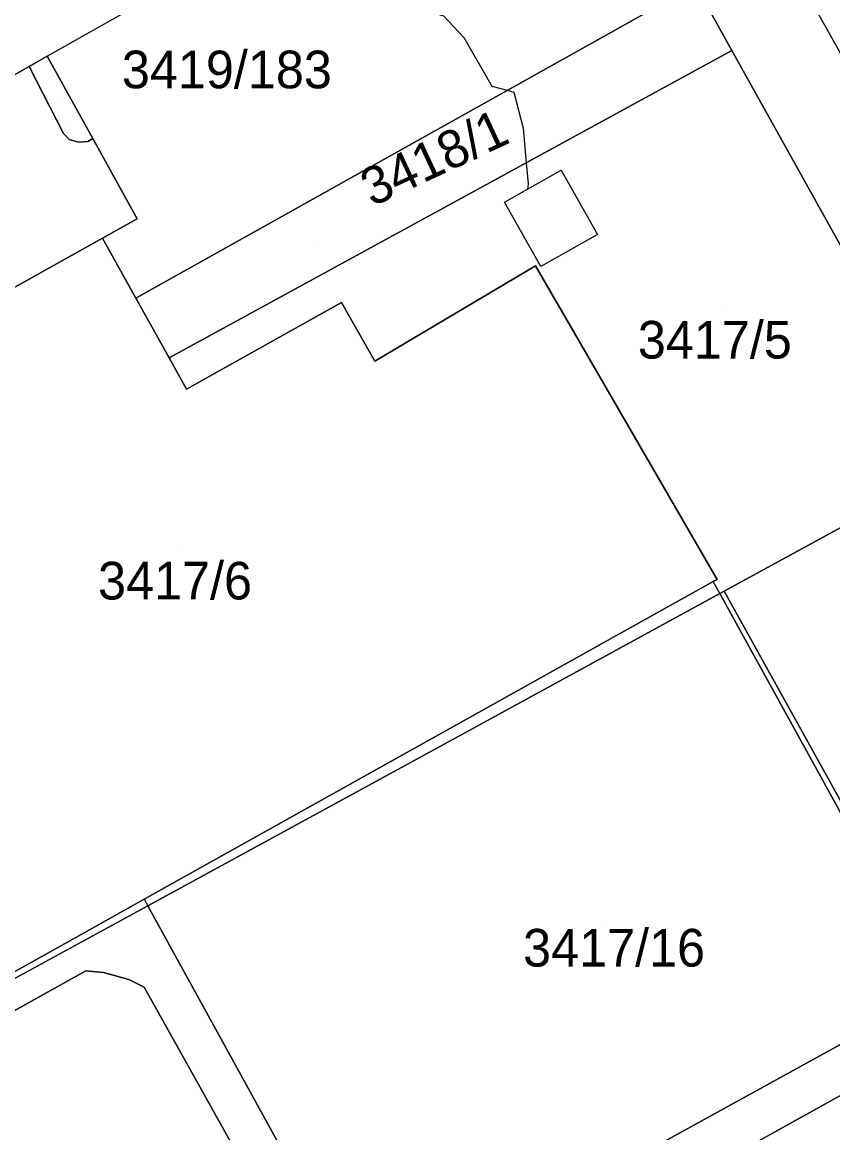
# Model space of a CAD drawing. Extents: x -262715 to -259381, y -1237238 to -1231182.
# Drawn here: x -261805.4 to -261762.3, y -1236021.8 to -1235962.8 of the extents above; entities that cross this region are included whole.
import ezdxf

# ---------------------------------------------------------------- set-up
doc = ezdxf.new("R2010")
doc.units = 0
for name, color, linetype in [('body_kn', 7, 'Continuous'), ('kladpar_druhypozemkov', 7, 'Continuous'), ('kladpar_hranice', 7, 'Continuous'), ('kladpar_parcelnecisla', 7, 'Continuous'), ('kladpar_plochy', 7, 'Continuous'), ('kladpar_sipky', 7, 'Continuous'), ('tarchy_linie', 7, 'Continuous'), ('zappar_hrandruhpozemk', 7, 'Continuous')]:
    doc.layers.add(name, color=color, linetype=linetype)

msp = doc.modelspace()

# ---------------------------------------------------------------- linework, layer by layer
at = {"layer": 'body_kn'}
for p, q in [((-261781.9, -1235963.67), (-261781.9, -1235963.67)), ((-261804.02, -1235964.66), (-261804.02, -1235964.66)), ((-261804.02, -1235964.66), (-261804.02, -1235964.66)), ((-261767.65, -1235964.36), (-261767.65, -1235964.36)), ((-261804.98, -1235965.2), (-261804.98, -1235965.2)), ((-261780.4, -1235966.24), (-261780.4, -1235966.24)), ((-261779.59, -1235966.46), (-261779.59, -1235966.46)), ((-261779.24, -1235966.56), (-261779.24, -1235966.56)), ((-261803.16, -1235968.76), (-261803.16, -1235968.76)), ((-261803.16, -1235968.76), (-261803.16, -1235968.76)), ((-261778.74, -1235968.48), (-261778.74, -1235968.48)), ((-261802.86, -1235969.07), (-261802.86, -1235969.07)), ((-261802.37, -1235969.22), (-261802.37, -1235969.22)), ((-261801.86, -1235969.18), (-261801.86, -1235969.18)), ((-261801.6, -1235969.03), (-261801.6, -1235969.03)), ((-261778.58, -1235970.32), (-261778.58, -1235970.32)), ((-261776.72, -1235970.71), (-261776.72, -1235970.71)), ((-261778.51, -1235971.72), (-261778.51, -1235971.72)), ((-261778.51, -1235971.72), (-261778.51, -1235971.72)), ((-261778.48, -1235971.44), (-261778.48, -1235971.44)), ((-261779.73, -1235972.41), (-261779.73, -1235972.41)), ((-261799.24, -1235973.29), (-261799.24, -1235973.29)), ((-261774.79, -1235974.12), (-261774.79, -1235974.12)), ((-261801.09, -1235974.32), (-261801.09, -1235974.32)), ((-261778.08, -1235975.79), (-261778.08, -1235975.79)), ((-261778.08, -1235975.79), (-261778.08, -1235975.79)), ((-261777.81, -1235975.82), (-261777.81, -1235975.82)), ((-261799.32, -1235977.5), (-261799.32, -1235977.5)), ((-261799.32, -1235977.5), (-261799.32, -1235977.5)), ((-261788.39, -1235977.73), (-261788.39, -1235977.73)), ((-261797.55, -1235980.67), (-261797.55, -1235980.67)), ((-261786.62, -1235980.84), (-261786.62, -1235980.84)), ((-261796.62, -1235982.34), (-261796.62, -1235982.34)), ((-261768.44, -1235992.43), (-261768.44, -1235992.43)), ((-261768.64, -1235992.54), (-261768.64, -1235992.54)), ((-261768.07, -1235993.06), (-261768.07, -1235993.06)), ((-261768.07, -1235993.06), (-261768.07, -1235993.06)), ((-261768.29, -1235993.18), (-261768.29, -1235993.18)), ((-261768.29, -1235993.18), (-261768.29, -1235993.18)), ((-261785.21, -1236002.42), (-261785.21, -1236002.42)), ((-261798.87, -1236009.41), (-261798.87, -1236009.41)), ((-261798.87, -1236009.41), (-261798.87, -1236009.41)), ((-261798.68, -1236009.76), (-261798.68, -1236009.76)), ((-261802.51, -1236011.44), (-261802.51, -1236011.44)), ((-261801.97, -1236013.22), (-261801.97, -1236013.22)), ((-261801.04, -1236013.31), (-261801.04, -1236013.31)), ((-261799.69, -1236013.68), (-261799.69, -1236013.68)), ((-261798.88, -1236014.08), (-261798.88, -1236014.08))]:
    msp.add_line(p, q, dxfattribs=at)
at = {"layer": 'kladpar_druhypozemkov'}
for p, q in [((-261803.55, -1235966.85), (-261803.55, -1235966.85)), ((-261789.79, -1235974.72), (-261789.79, -1235974.72)), ((-261768.1, -1235978.11), (-261768.1, -1235978.11)), ((-261796.83, -1235990.9), (-261796.83, -1235990.9)), ((-261774.39, -1236010.8), (-261774.39, -1236010.8))]:
    msp.add_line(p, q, dxfattribs=at)
at = {"layer": 'kladpar_hranice'}
for points in [[(-261756.25, -1235957.05), (-261749.1, -1235969.82), (-261740.43, -1235985.35), (-261746.96, -1235989.11), (-261752.21, -1235992.04), (-261755.47, -1235986.19), (-261767.65, -1235964.36), (-261769.59, -1235960.87), (-261766.45, -1235959.11), (-261764.68, -1235958.13), (-261763.21, -1235960.92), (-261756.25, -1235957.05)], [(-261769.59, -1235960.87), (-261799.32, -1235977.5), (-261801.09, -1235974.32), (-261799.24, -1235973.29), (-261801.6, -1235969.03), (-261804.02, -1235964.66), (-261804.98, -1235965.2), (-261821.87, -1235974.77), (-261823.14, -1235975.49), (-261831.63, -1235980.31), (-261837.19, -1235983.46), (-261840.51, -1235985.31), (-261842.71, -1235981.72), (-261843.64, -1235979.59), (-261842.98, -1235977.62), (-261841.41, -1235975.96), (-261838.75, -1235974.58)], [(-261799.32, -1235977.5), (-261769.59, -1235960.87), (-261767.65, -1235964.36), (-261797.55, -1235980.67), (-261799.32, -1235977.5)], [(-261755.47, -1235986.19), (-261768.07, -1235993.06), (-261768.29, -1235993.18), (-261785.21, -1236002.42), (-261798.68, -1236009.76), (-261812.52, -1236017.31), (-261812.64, -1236017.1), (-261802.51, -1236011.44), (-261798.87, -1236009.41), (-261768.64, -1235992.54), (-261768.44, -1235992.43), (-261778.08, -1235975.79), (-261786.62, -1235980.84), (-261788.39, -1235977.73), (-261796.62, -1235982.34), (-261797.55, -1235980.67), (-261767.65, -1235964.36), (-261755.47, -1235986.19)], [(-261803.16, -1235968.76), (-261804.98, -1235965.2), (-261804.02, -1235964.66), (-261801.6, -1235969.03), (-261801.86, -1235969.18), (-261802.37, -1235969.22), (-261802.86, -1235969.07), (-261803.16, -1235968.76)], [(-261821.87, -1235974.77), (-261804.98, -1235965.2), (-261803.16, -1235968.76), (-261802.86, -1235969.07), (-261802.37, -1235969.22), (-261801.86, -1235969.18), (-261801.6, -1235969.03), (-261799.24, -1235973.29), (-261801.09, -1235974.32), (-261809.97, -1235979.28)], [(-261778.08, -1235975.79), (-261768.44, -1235992.43), (-261768.64, -1235992.54), (-261798.87, -1236009.41), (-261802.51, -1236011.44), (-261812.64, -1236017.1), (-261826.77, -1235991.77), (-261827.99, -1235989.26), (-261822.41, -1235986.22), (-261811.87, -1235980.34), (-261809.97, -1235979.28), (-261801.09, -1235974.32), (-261799.32, -1235977.5), (-261797.55, -1235980.67), (-261796.62, -1235982.34), (-261788.39, -1235977.73), (-261786.62, -1235980.84), (-261778.08, -1235975.79)], [(-261768.07, -1235993.06), (-261755.47, -1235986.19), (-261752.21, -1235992.04), (-261742.67, -1236009.14), (-261755.25, -1236016.14), (-261768.07, -1235993.06)], [(-261755.25, -1236016.14), (-261755.55, -1236016.31), (-261772.27, -1236025.61), (-261787.64, -1236034.17), (-261798.88, -1236014.08), (-261799.69, -1236013.68), (-261801.04, -1236013.31), (-261801.97, -1236013.22), (-261813.01, -1236019.35), (-261813.77, -1236017.99), (-261812.52, -1236017.31), (-261798.68, -1236009.76), (-261787.13, -1236030.73), (-261781.86, -1236027.83), (-261781.73, -1236028.05), (-261756.68, -1236014.26), (-261768.29, -1235993.18), (-261768.07, -1235993.06), (-261755.25, -1236016.14)], [(-261756.68, -1236014.26), (-261781.73, -1236028.05), (-261781.86, -1236027.83), (-261787.13, -1236030.73), (-261798.68, -1236009.76), (-261785.21, -1236002.42), (-261768.29, -1235993.18), (-261756.68, -1236014.26)], [(-261739.55, -1236076.05), (-261799.76, -1236040.91), (-261797.32, -1236039.55), (-261787.64, -1236034.17), (-261772.27, -1236025.61), (-261755.55, -1236016.31), (-261755.25, -1236016.14), (-261742.67, -1236009.14), (-261734.49, -1236023.78), (-261717.52, -1236054.19), (-261725.23, -1236058.33), (-261721.03, -1236065.74), (-261739.55, -1236076.05)], [(-261813.8, -1236030.19), (-261819.15, -1236020.93), (-261817.97, -1236021.35), (-261817.27, -1236021.44), (-261816.58, -1236021.29), (-261813.01, -1236019.35), (-261801.97, -1236013.22), (-261801.04, -1236013.31), (-261799.69, -1236013.68), (-261798.88, -1236014.08), (-261787.64, -1236034.17), (-261797.32, -1236039.55), (-261798.81, -1236037.01), (-261802.59, -1236039.11), (-261803.94, -1236038.32), (-261808.02, -1236030.93), (-261812.11, -1236033.25), (-261813.8, -1236030.19)]]:
    msp.add_lwpolyline(points, dxfattribs=at)
at = {"layer": 'kladpar_plochy'}
for p, q in [((-261813.01, -1236019.35), (-261801.97, -1236013.22)), ((-261801.97, -1236013.22), (-261801.04, -1236013.31)), ((-261801.04, -1236013.31), (-261799.69, -1236013.68)), ((-261799.69, -1236013.68), (-261798.88, -1236014.08)), ((-261798.88, -1236014.08), (-261787.64, -1236034.17))]:
    msp.add_line(p, q, dxfattribs=at)
for points in [[(-261756.25, -1235957.05), (-261749.1, -1235969.82), (-261740.43, -1235985.35), (-261746.96, -1235989.11), (-261752.21, -1235992.04), (-261755.47, -1235986.19), (-261767.65, -1235964.36), (-261769.59, -1235960.87), (-261766.45, -1235959.11), (-261764.68, -1235958.13), (-261763.21, -1235960.92)], [(-261799.32, -1235977.5), (-261769.59, -1235960.87), (-261767.65, -1235964.36), (-261797.55, -1235980.67)], [(-261755.47, -1235986.19), (-261768.07, -1235993.06), (-261768.29, -1235993.18), (-261785.21, -1236002.42), (-261798.68, -1236009.76), (-261812.52, -1236017.31), (-261812.64, -1236017.1), (-261802.51, -1236011.44), (-261798.87, -1236009.41), (-261768.64, -1235992.54), (-261768.44, -1235992.43), (-261778.08, -1235975.79), (-261786.62, -1235980.84), (-261788.39, -1235977.73), (-261796.62, -1235982.34), (-261797.55, -1235980.67), (-261767.65, -1235964.36)], [(-261803.16, -1235968.76), (-261804.98, -1235965.2), (-261804.02, -1235964.66), (-261801.6, -1235969.03), (-261801.86, -1235969.18), (-261802.37, -1235969.22), (-261802.86, -1235969.07)], [(-261778.08, -1235975.79), (-261768.44, -1235992.43), (-261768.64, -1235992.54), (-261798.87, -1236009.41), (-261802.51, -1236011.44), (-261812.64, -1236017.1), (-261826.77, -1235991.77), (-261827.99, -1235989.26), (-261822.41, -1235986.22), (-261811.87, -1235980.34), (-261809.97, -1235979.28), (-261801.09, -1235974.32), (-261799.32, -1235977.5), (-261797.55, -1235980.67), (-261796.62, -1235982.34), (-261788.39, -1235977.73), (-261786.62, -1235980.84)], [(-261768.07, -1235993.06), (-261755.47, -1235986.19), (-261752.21, -1235992.04), (-261742.67, -1236009.14), (-261755.25, -1236016.14)], [(-261755.25, -1236016.14), (-261755.55, -1236016.31), (-261772.27, -1236025.61), (-261787.64, -1236034.17), (-261798.88, -1236014.08), (-261799.69, -1236013.68), (-261801.04, -1236013.31), (-261801.97, -1236013.22), (-261813.01, -1236019.35), (-261813.77, -1236017.99), (-261812.52, -1236017.31), (-261798.68, -1236009.76), (-261787.13, -1236030.73), (-261781.86, -1236027.83), (-261781.73, -1236028.05), (-261756.68, -1236014.26), (-261768.29, -1235993.18), (-261768.07, -1235993.06)], [(-261756.68, -1236014.26), (-261781.73, -1236028.05), (-261781.86, -1236027.83), (-261787.13, -1236030.73), (-261798.68, -1236009.76), (-261785.21, -1236002.42), (-261768.29, -1235993.18)], [(-261739.55, -1236076.05), (-261799.76, -1236040.91), (-261797.32, -1236039.55), (-261787.64, -1236034.17), (-261772.27, -1236025.61), (-261755.55, -1236016.31), (-261755.25, -1236016.14), (-261742.67, -1236009.14), (-261734.49, -1236023.78), (-261717.52, -1236054.19), (-261725.23, -1236058.33), (-261721.03, -1236065.74)]]:
    msp.add_lwpolyline(points, close=True, dxfattribs=at)
for points in [[(-261769.59, -1235960.87), (-261799.32, -1235977.5), (-261801.09, -1235974.32), (-261799.24, -1235973.29), (-261801.6, -1235969.03), (-261804.02, -1235964.66), (-261804.98, -1235965.2), (-261821.87, -1235974.77), (-261823.14, -1235975.49), (-261831.63, -1235980.31), (-261837.19, -1235983.46), (-261840.51, -1235985.31), (-261842.71, -1235981.72), (-261843.64, -1235979.59), (-261842.98, -1235977.62), (-261841.41, -1235975.96), (-261838.75, -1235974.58), (-261836.05, -1235979.37), (-261804.74, -1235961.61)], [(-261821.87, -1235974.77), (-261804.98, -1235965.2), (-261803.16, -1235968.76), (-261802.86, -1235969.07), (-261802.37, -1235969.22), (-261801.86, -1235969.18), (-261801.6, -1235969.03), (-261799.24, -1235973.29), (-261801.09, -1235974.32), (-261809.97, -1235979.28)]]:
    msp.add_lwpolyline(points, dxfattribs=at)
at = {"layer": 'kladpar_sipky'}
msp.add_line((-261802.82, -1235968.16), (-261802.82, -1235968.16), dxfattribs=at)
at = {"layer": 'tarchy_linie'}
for points in [[(-261785, -1235958.2), (-261785.53, -1235958.67), (-261783.94, -1235962.21), (-261782.98, -1235962.51), (-261781.9, -1235963.67), (-261780.4, -1235966.24), (-261779.59, -1235966.46), (-261779.24, -1235966.56), (-261778.74, -1235968.48), (-261778.58, -1235970.32), (-261778.48, -1235971.44), (-261778.51, -1235971.72)], [(-261778.51, -1235971.72), (-261776.72, -1235970.71), (-261774.79, -1235974.12), (-261777.81, -1235975.82), (-261779.73, -1235972.41), (-261778.51, -1235971.72)]]:
    msp.add_lwpolyline(points, dxfattribs=at)
at = {"layer": 'zappar_hrandruhpozemk'}
for p, q in [((-261804.02, -1235964.66), (-261773.26, -1235947.21)), ((-261768.29, -1235993.18), (-261768.64, -1235992.54)), ((-261798.87, -1236009.41), (-261798.68, -1236009.76))]:
    msp.add_line(p, q, dxfattribs=at)
msp.add_lwpolyline([(-261763.21, -1235960.92), (-261763.26, -1235962.06), (-261758.47, -1235970.6), (-261757.27, -1235970.99)], dxfattribs=at)

# ---------------------------------------------------------------- texts
at = {"layer": 'kladpar_parcelnecisla'}
for s, p in [('3419/183', (-261800.059, -1235966.36)), ('3417/5', (-261772.651, -1235980.71)), ('3417/6', (-261801.326, -1235993.5)), ('3417/16', (-261778.747, -1236012.99))]:
    msp.add_text(s, height=2, dxfattribs=at).set_placement(p)
msp.add_text('3418/1', height=2, rotation=25, dxfattribs=at).set_placement((-261786.762, -1235972.666))

doc.saveas('drawing.dxf')
